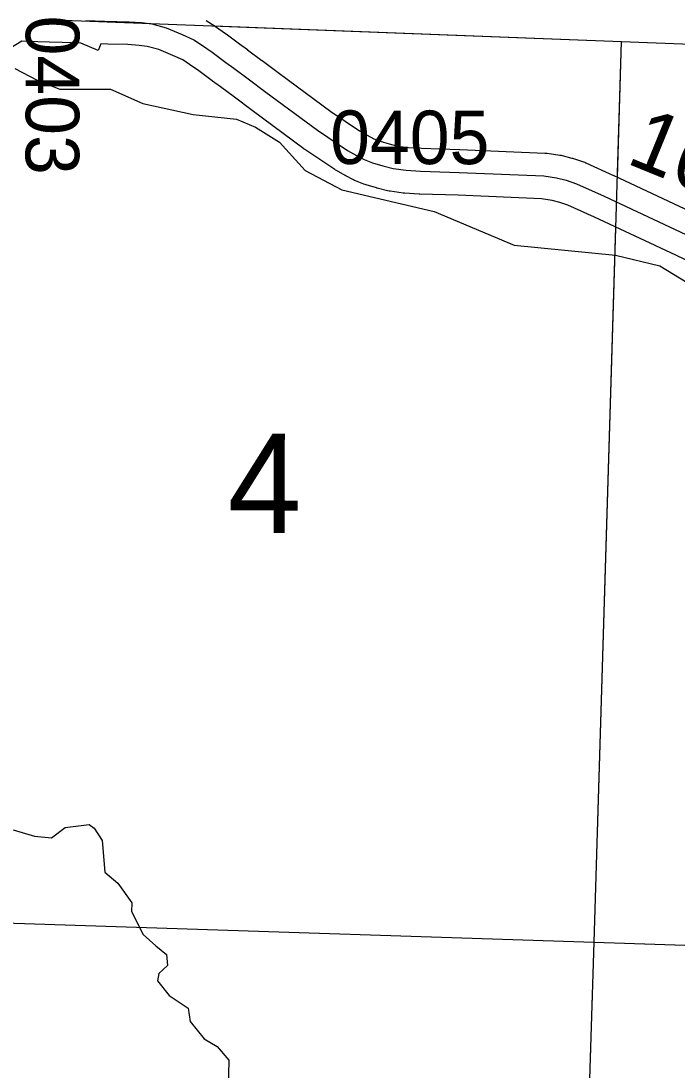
# Model space of a CAD drawing. Extents: x -157.2 to -99.3, y 12.2 to 46.2.
# Drawn here: x -120.534 to -119.677, y 33.057 to 34.429 of the extents above; entities that cross this region are included whole.
import ezdxf

# ---------------------------------------------------------------- set-up
doc = ezdxf.new("R2010")
doc.units = 0
for name, color, linetype in [('tdCoHydroRiver', 7, 'Continuous'), ('tdCoSecRdNmbr', 7, 'Continuous'), ('tdCoSecRdTxt', 7, 'Continuous'), ('tdCoSecRteBand', 7, 'Continuous'), ('tdCoSecRteCL', 7, 'Continuous'), ('tdCoSectLine', 7, 'Continuous'), ('tdCoSectLinePart', 7, 'Continuous'), ('tdCoSectNmbr', 7, 'Continuous'), ('tdCoSurfAsphalt', 7, 'Continuous'), ('tdCoTwpBndry', 7, 'Continuous'), ('tdCoTwpBndryShd', 7, 'Continuous')]:
    doc.layers.add(name, color=color, linetype=linetype)

msp = doc.modelspace()

# ---------------------------------------------------------------- linework, layer by layer
at = {"layer": 'tdCoHydroRiver'}
for points in [[(-120.5424, 34.3671), (-120.5129, 34.3521), (-120.4832, 34.3402), (-120.417, 34.34), (-120.3749, 34.3215), (-120.309, 34.307), (-120.2524, 34.3008), (-120.2274, 34.2906), (-120.1964, 34.2708), (-120.1627, 34.2336), (-120.1145, 34.2086), (-119.9938, 34.1801), (-119.8892, 34.1362), (-119.7571, 34.1231), (-119.6991, 34.1089), (-119.6634, 34.0874)], [(-120.5444, 33.3715), (-120.5163, 33.3629), (-120.4942, 33.3607), (-120.4765, 33.3744), (-120.4449, 33.3783), (-120.4387, 33.3734), (-120.4281, 33.3573), (-120.4245, 33.3162), (-120.4075, 33.3015), (-120.3893, 33.2758), (-120.3896, 33.2647), (-120.3746, 33.2343), (-120.3577, 33.2197), (-120.3438, 33.2083), (-120.3426, 33.194), (-120.3539, 33.1833), (-120.3558, 33.1739), (-120.3405, 33.1545), (-120.3157, 33.1381), (-120.3131, 33.1206), (-120.2947, 33.098), (-120.2777, 33.0881), (-120.2624, 33.0703), (-120.2634, 33.0325)]]:
    msp.add_lwpolyline(points, dxfattribs=at)
at = {"layer": 'tdCoSecRteBand'}
for points in [[(-120.2919, 34.4298), (-120.2805, 34.4224), (-120.2802, 34.4222), (-120.2798, 34.4219), (-120.267, 34.4131), (-120.2666, 34.4127), (-120.2661, 34.4124), (-120.2486, 34.3992), (-120.2382, 34.3918), (-120.2381, 34.3917), (-120.2379, 34.3916), (-120.2192, 34.3778), (-120.2191, 34.3777), (-120.219, 34.3776), (-120.1961, 34.3604), (-120.1292, 34.3108), (-120.0916, 34.2855), (-120.0815, 34.2799), (-120.0727, 34.2753), (-120.0646, 34.272), (-120.053, 34.2686), (-120.0417, 34.2657), (-120.0276, 34.2639), (-120.0104, 34.2628), (-119.9607, 34.2613), (-119.9605, 34.2613), (-119.9603, 34.2613), (-119.8495, 34.2566), (-119.848, 34.2565), (-119.8464, 34.2563), (-119.8297, 34.2538), (-119.8281, 34.2536), (-119.8266, 34.2532), (-119.8141, 34.25), (-119.813, 34.2498), (-119.812, 34.2494), (-119.7987, 34.245), (-119.7972, 34.2445), (-119.7957, 34.2438), (-119.7595, 34.2273), (-119.7593, 34.2272), (-119.7592, 34.2271), (-119.6524, 34.1771)], [(-119.6427, 34.1061), (-119.6779, 34.1228), (-119.7845, 34.1728), (-119.8191, 34.1886), (-119.8299, 34.1921), (-119.8399, 34.1947), (-119.8536, 34.1967), (-119.9626, 34.2013), (-120.0127, 34.2028), (-120.0133, 34.2028), (-120.0138, 34.2028), (-120.0326, 34.2041), (-120.0335, 34.2041), (-120.0345, 34.2043), (-120.0513, 34.2065), (-120.053, 34.2067), (-120.0548, 34.2072), (-120.0683, 34.2106), (-120.0688, 34.2107), (-120.0693, 34.2109), (-120.0829, 34.2148), (-120.0844, 34.2153), (-120.0858, 34.2159), (-120.0967, 34.2203), (-120.098, 34.2208), (-120.0993, 34.2215), (-120.1096, 34.2269), (-120.1099, 34.2271), (-120.1102, 34.2272), (-120.1218, 34.2337), (-120.1229, 34.2343), (-120.124, 34.235), (-120.1632, 34.2614), (-120.1638, 34.2618), (-120.1643, 34.2622), (-120.2319, 34.3123), (-120.232, 34.3123), (-120.2321, 34.3124), (-120.2549, 34.3296), (-120.2734, 34.3432), (-120.2839, 34.3507), (-120.2841, 34.3509), (-120.2843, 34.3511), (-120.3016, 34.3641), (-120.3137, 34.3724), (-120.3227, 34.3783), (-120.3355, 34.3841), (-120.354, 34.3918), (-120.3692, 34.3959), (-120.3796, 34.3973), (-120.3943, 34.3984), (-120.4205, 34.399), (-120.4205, 34.3989), (-120.4296, 34.3992), (-120.4331, 34.3908), (-120.4558, 34.4002), (-120.4805, 34.4012), (-120.4972, 34.4018), (-120.5121, 34.4022), (-120.5331, 34.4028), (-120.5511, 34.3918)]]:
    msp.add_lwpolyline(points, dxfattribs=at)
at = {"layer": 'tdCoSecRteCL'}
msp.add_lwpolyline([(-120.4493, 34.43), (-120.4249, 34.4291), (-120.3929, 34.4283), (-120.3766, 34.4271), (-120.3633, 34.4254), (-120.3443, 34.4202), (-120.3236, 34.4116), (-120.3083, 34.4047), (-120.2969, 34.3973), (-120.2841, 34.3884), (-120.2663, 34.3751), (-120.2557, 34.3674), (-120.237, 34.3536), (-120.2141, 34.3364), (-120.1465, 34.2863), (-120.1073, 34.2599), (-120.0957, 34.2535), (-120.0853, 34.2481), (-120.0745, 34.2436), (-120.0609, 34.2397), (-120.0474, 34.2362), (-120.0306, 34.234), (-120.0118, 34.2328), (-119.9615, 34.2313), (-119.8508, 34.2266), (-119.834, 34.2242), (-119.8215, 34.2209), (-119.8081, 34.2165), (-119.7719, 34.2), (-119.6651, 34.1499)], dxfattribs=at)
at = {"layer": 'tdCoSectLine'}
for points in [[(-120.5012, 34.4313), (-119.7489, 34.4024)], [(-119.7846, 33.2246), (-119.7489, 34.4024)], [(-119.7489, 34.4024), (-119.4647, 34.3917)], [(-120.7829, 33.2573), (-119.7846, 33.2246)], [(-119.8168, 32.2175), (-119.7846, 33.2246)], [(-119.7846, 33.2246), (-118.7798, 33.1912)]]:
    msp.add_lwpolyline(points, dxfattribs=at)
at = {"layer": 'tdCoSectLinePart'}
for points in [[(-120.2822, 34.4229), (-119.7489, 34.4024)], [(-119.7543, 34.2247), (-119.7489, 34.4024)], [(-119.7489, 34.4024), (-119.4647, 34.3917)], [(-119.7846, 33.2246), (-119.7563, 34.1595)], [(-120.7829, 33.2573), (-119.7846, 33.2246)], [(-119.8146, 32.287), (-119.7846, 33.2246)], [(-119.7846, 33.2246), (-119.0596, 33.2005)]]:
    msp.add_lwpolyline(points, dxfattribs=at)
at = {"layer": 'tdCoSurfAsphalt'}
msp.add_lwpolyline([(-120.4493, 34.43), (-120.4249, 34.4291), (-120.3929, 34.4283), (-120.3766, 34.4271), (-120.3633, 34.4254), (-120.3443, 34.4202), (-120.3236, 34.4116), (-120.3083, 34.4047), (-120.2969, 34.3973), (-120.2841, 34.3884), (-120.2663, 34.3751), (-120.2557, 34.3674), (-120.237, 34.3536), (-120.2141, 34.3364), (-120.1465, 34.2863), (-120.1073, 34.2599), (-120.0957, 34.2535), (-120.0853, 34.2481), (-120.0745, 34.2436), (-120.0609, 34.2397), (-120.0474, 34.2362), (-120.0306, 34.234), (-120.0118, 34.2328), (-119.9615, 34.2313), (-119.8508, 34.2266), (-119.834, 34.2242), (-119.8215, 34.2209), (-119.8081, 34.2165), (-119.7719, 34.2), (-119.6651, 34.1499)], dxfattribs=at)
at = {"layer": 'tdCoTwpBndry'}
msp.add_lwpolyline([(-120.2817, 34.4229), (-119.7489, 34.4024), (-119.4647, 34.3917), (-119.2573, 34.3879)], dxfattribs=at)
at = {"layer": 'tdCoTwpBndryShd'}
msp.add_lwpolyline([(-120.5012, 34.4313), (-119.7489, 34.4024), (-119.4647, 34.3917), (-118.7428, 34.3783), (-118.4753, 34.3728), (-117.7439, 34.3567), (-117.4801, 34.3493), (-116.7577, 34.3274), (-116.4902, 34.3216), (-115.7938, 34.3032), (-115.4882, 34.2958), (-114.7955, 34.2698), (-114.4939, 34.2619)], dxfattribs=at)

# ---------------------------------------------------------------- texts
at = {"layer": 'tdCoSecRdNmbr'}
for s, rotation, p in [('0403', 269.9092, (-120.5278, 34.4364)), ('0405', 359.9078, (-120.1301, 34.2423))]:
    msp.add_text(s, height=0.07, rotation=rotation, dxfattribs=at).set_placement(p)
at = {"layer": 'tdCoSecRdTxt'}
msp.add_text('160TH ST', height=0.08, rotation=337.8129, dxfattribs=at).set_placement((-119.7447, 34.244))
at = {"layer": 'tdCoSectNmbr'}
msp.add_text('4', height=0.13, rotation=359.9077, dxfattribs=at).set_placement((-120.2642, 33.7597))

doc.saveas('drawing.dxf')
